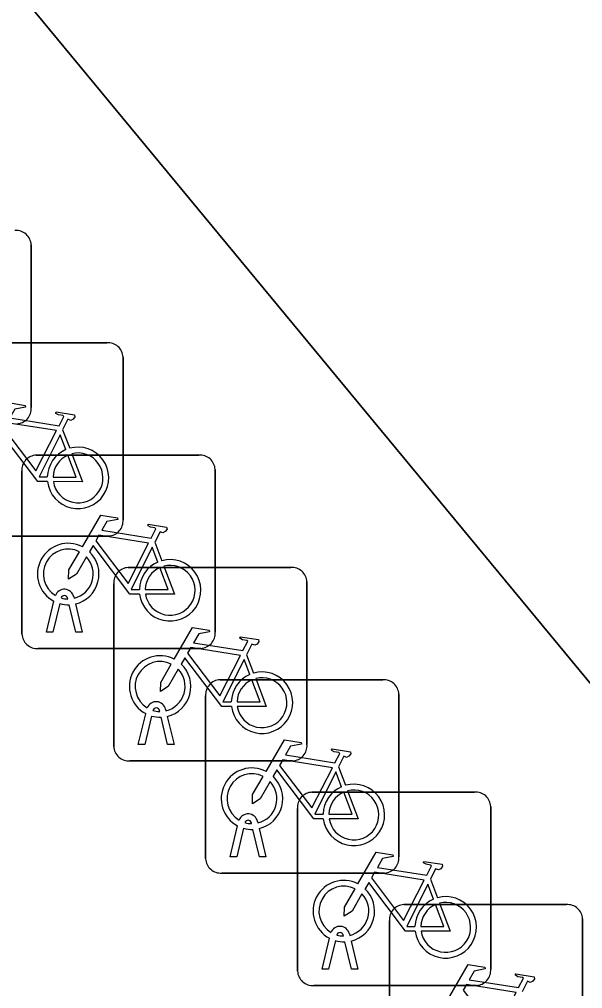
# Model space of a CAD drawing. Extents: x 161087 to 161926, y 382572 to 383873.
# Drawn here: x 161527.4 to 161530.31, y 383473.25 to 383478.26 of the extents above; entities that cross this region are included whole.
import ezdxf

# ---------------------------------------------------------------- set-up
doc = ezdxf.new("R2010")
doc.units = 0
for name, color, linetype in [('IMGEO_Fietsenrek', 7, 'Continuous'), ('IMGEO_Pand', 7, 'Continuous'), ('IMGEO_Voetpad_open', 7, 'Continuous')]:
    doc.layers.add(name, color=color, linetype=linetype)

msp = doc.modelspace()

# ---------------------------------------------------------------- linework, layer by layer
at = {"layer": 'IMGEO_Fietsenrek'}
for p, q in [((161527.4575, 383477.0941), (161527.4575, 383476.2532)), ((161527.4575, 383476.2532), (161527.4575, 383477.0941)), ((161527.0079, 383476.5885), (161527.8488, 383476.5885)), ((161527.8488, 383476.5885), (161527.0079, 383476.5885)), ((161527.9325, 383476.5141), (161527.9325, 383475.6732)), ((161527.9325, 383475.6732), (161527.9325, 383476.5141)), ((161527.6202, 383476.1382), (161527.6565, 383476.043)), ((161527.4839, 383476.0075), (161528.3248, 383476.0075)), ((161528.3248, 383476.0075), (161527.4839, 383476.0075)), ((161527.4095, 383475.0829), (161527.4095, 383475.9238)), ((161527.4095, 383475.9238), (161527.4095, 383475.0829)), ((161528.4085, 383475.9331), (161528.4085, 383475.0922)), ((161528.4085, 383475.0922), (161528.4085, 383475.9331)), ((161527.8581, 383475.5895), (161527.0172, 383475.5895)), ((161527.0172, 383475.5895), (161527.8581, 383475.5895)), ((161528.0962, 383475.5572), (161528.1325, 383475.462)), ((161527.9589, 383475.4265), (161528.7998, 383475.4265)), ((161528.7998, 383475.4265), (161527.9589, 383475.4265)), ((161527.8845, 383474.5019), (161527.8845, 383475.3428)), ((161527.8845, 383475.3428), (161527.8845, 383474.5019)), ((161528.8835, 383475.3521), (161528.8835, 383474.5112)), ((161528.8835, 383474.5112), (161528.8835, 383475.3521)), ((161527.6469, 383475.2639), (161527.6459, 383475.2682)), ((161527.6776, 383475.2754), (161527.6794, 383475.2675)), ((161527.5365, 383475.0923), (161527.5748, 383475.2523)), ((161527.6052, 383475.2401), (161527.5699, 383475.0923)), ((161527.688, 383475.0923), (161527.6541, 383475.234)), ((161527.6864, 383475.2383), (161527.7214, 383475.0923)), ((161527.5699, 383475.0923), (161527.5365, 383475.0923)), ((161527.7214, 383475.0923), (161527.688, 383475.0923)), ((161528.3341, 383475.0085), (161527.4932, 383475.0085)), ((161527.4932, 383475.0085), (161528.3341, 383475.0085)), ((161528.5712, 383474.9762), (161528.6075, 383474.881)), ((161528.4339, 383474.8465), (161529.2748, 383474.8465)), ((161529.2748, 383474.8465), (161528.4339, 383474.8465)), ((161528.3595, 383473.9219), (161528.3595, 383474.7628)), ((161528.3595, 383474.7628), (161528.3595, 383473.9219)), ((161529.3585, 383474.7721), (161529.3585, 383473.9312)), ((161529.3585, 383473.9312), (161529.3585, 383474.7721)), ((161528.0115, 383474.5113), (161528.0498, 383474.6713)), ((161528.0802, 383474.6591), (161528.0449, 383474.5113)), ((161528.1219, 383474.6829), (161528.1209, 383474.6872)), ((161528.1526, 383474.6944), (161528.1544, 383474.6865)), ((161528.163, 383474.5113), (161528.1291, 383474.653)), ((161528.1614, 383474.6573), (161528.1964, 383474.5113)), ((161528.0449, 383474.5113), (161528.0115, 383474.5113)), ((161528.1964, 383474.5113), (161528.163, 383474.5113)), ((161528.8091, 383474.4275), (161527.9682, 383474.4275)), ((161527.9682, 383474.4275), (161528.8091, 383474.4275)), ((161529.0462, 383474.3962), (161529.0825, 383474.301)), ((161528.9089, 383474.2655), (161529.7498, 383474.2655)), ((161529.7498, 383474.2655), (161528.9089, 383474.2655)), ((161528.8345, 383473.3409), (161528.8345, 383474.1818)), ((161528.8345, 383474.1818), (161528.8345, 383473.3409)), ((161529.8335, 383474.1911), (161529.8335, 383473.3502)), ((161529.8335, 383473.3502), (161529.8335, 383474.1911)), ((161528.5969, 383474.1029), (161528.5959, 383474.1072)), ((161528.6276, 383474.1144), (161528.6294, 383474.1065)), ((161528.4865, 383473.9313), (161528.5248, 383474.0913)), ((161528.5552, 383474.0791), (161528.5199, 383473.9313)), ((161528.638, 383473.9313), (161528.6041, 383474.073)), ((161528.6364, 383474.0773), (161528.6714, 383473.9313)), ((161528.5199, 383473.9313), (161528.4865, 383473.9313)), ((161528.6714, 383473.9313), (161528.638, 383473.9313)), ((161529.2841, 383473.8475), (161528.4432, 383473.8475)), ((161528.4432, 383473.8475), (161529.2841, 383473.8475)), ((161529.5212, 383473.8152), (161529.5575, 383473.72)), ((161529.3839, 383473.6845), (161530.2248, 383473.6845)), ((161530.2248, 383473.6845), (161529.3839, 383473.6845)), ((161530.3085, 383473.6101), (161530.3085, 383472.7692)), ((161530.3085, 383472.7692), (161530.3085, 383473.6101)), ((161529.3095, 383472.7599), (161529.3095, 383473.6008)), ((161529.3095, 383473.6008), (161529.3095, 383472.7599)), ((161528.9615, 383473.3503), (161528.9998, 383473.5103)), ((161529.0719, 383473.5219), (161529.0709, 383473.5262)), ((161529.1026, 383473.5334), (161529.1044, 383473.5255)), ((161529.0302, 383473.4981), (161528.9949, 383473.3503)), ((161529.113, 383473.3503), (161529.0791, 383473.492)), ((161529.1114, 383473.4963), (161529.1464, 383473.3503)), ((161528.9949, 383473.3503), (161528.9615, 383473.3503)), ((161529.1464, 383473.3503), (161529.113, 383473.3503)), ((161529.7591, 383473.2665), (161528.9182, 383473.2665)), ((161528.9182, 383473.2665), (161529.7591, 383473.2665))]:
    msp.add_line(p, q, dxfattribs=at)
for points in [[(161527.2461, 383476.1152), (161527.3408, 383476.2787), (161527.427, 383476.2649), (161527.4287, 383476.2562), (161527.3726, 383476.2453), (161527.3464, 383476.2), (161527.6016, 383476.1592)], [(161527.6016, 383476.1592), (161527.6266, 383476.208), (161527.6215, 383476.212), (161527.5983, 383476.2157), (161527.5856, 383476.2232), (161527.5846, 383476.2263), (161527.5868, 383476.2309), (161527.6816, 383476.2158), (161527.6839, 383476.2055), (161527.6745, 383476.1931), (161527.6621, 383476.1867), (161527.6476, 383476.1929), (161527.6202, 383476.1382)], [(161527.5887, 383476.134), (161527.3319, 383476.175), (161527.3152, 383476.1462), (161527.4822, 383475.9259), (161527.5887, 383476.134)], [(161527.5418, 383475.8705), (161527.4921, 383475.8706), (161527.3014, 383476.1223), (161527.2824, 383476.0895)], [(161527.6367, 383476.036), (161527.6074, 383476.1128), (161527.498, 383475.8947), (161527.5407, 383475.8946)], [(161527.6672, 383476.0148), (161527.7222, 383475.8702), (161527.5721, 383475.8705)], [(161527.5707, 383475.8945), (161527.6906, 383475.8943), (161527.6474, 383476.0079)], [(161527.7221, 383475.5342), (161527.8168, 383475.6977), (161527.903, 383475.6839), (161527.9047, 383475.6752), (161527.8486, 383475.6643), (161527.8224, 383475.619), (161528.0776, 383475.5782)], [(161528.0776, 383475.5782), (161528.1026, 383475.627), (161528.0975, 383475.631), (161528.0743, 383475.6347), (161528.0616, 383475.6422), (161528.0606, 383475.6453), (161528.0628, 383475.6499), (161528.1576, 383475.6348), (161528.1599, 383475.6245), (161528.1505, 383475.6121), (161528.1381, 383475.6057), (161528.1236, 383475.6119), (161528.0962, 383475.5572)], [(161528.0647, 383475.553), (161527.8079, 383475.594), (161527.7912, 383475.5652), (161527.9582, 383475.3449), (161528.0647, 383475.553)], [(161528.0178, 383475.2895), (161527.9681, 383475.2896), (161527.7774, 383475.5413), (161527.7584, 383475.5085)], [(161528.1127, 383475.455), (161528.0834, 383475.5318), (161527.974, 383475.3137), (161528.0167, 383475.3136)], [(161527.7428, 383475.4817), (161527.6912, 383475.3925), (161527.6513, 383475.3665), (161527.6525, 383475.414), (161527.707, 383475.5082)], [(161528.0467, 383475.3135), (161528.1666, 383475.3133), (161528.1234, 383475.4269)], [(161528.1432, 383475.4338), (161528.1982, 383475.2892), (161528.0481, 383475.2895)], [(161528.1971, 383474.9532), (161528.2918, 383475.1167), (161528.378, 383475.1029), (161528.3797, 383475.0942), (161528.3236, 383475.0833), (161528.2974, 383475.038), (161528.5526, 383474.9972)], [(161528.5526, 383474.9972), (161528.5776, 383475.046), (161528.5725, 383475.05), (161528.5493, 383475.0537), (161528.5366, 383475.0612), (161528.5356, 383475.0643), (161528.5378, 383475.0689), (161528.6326, 383475.0538), (161528.6349, 383475.0435), (161528.6255, 383475.0311), (161528.6131, 383475.0247), (161528.5986, 383475.0309), (161528.5712, 383474.9762)], [(161528.5397, 383474.972), (161528.2829, 383475.013), (161528.2662, 383474.9842), (161528.4332, 383474.7639), (161528.5397, 383474.972)], [(161528.4928, 383474.7085), (161528.4431, 383474.7086), (161528.2524, 383474.9603), (161528.2334, 383474.9275)], [(161528.2178, 383474.9007), (161528.1662, 383474.8115), (161528.1263, 383474.7855), (161528.1275, 383474.833), (161528.182, 383474.9272)], [(161528.5877, 383474.874), (161528.5584, 383474.9508), (161528.449, 383474.7327), (161528.4917, 383474.7326)], [(161528.5217, 383474.7325), (161528.6416, 383474.7323), (161528.5984, 383474.8459)], [(161528.6182, 383474.8528), (161528.6732, 383474.7082), (161528.5231, 383474.7085)], [(161528.6721, 383474.3732), (161528.7668, 383474.5367), (161528.853, 383474.5229), (161528.8547, 383474.5142), (161528.7986, 383474.5033), (161528.7724, 383474.458), (161529.0276, 383474.4172)], [(161529.0276, 383474.4172), (161529.0526, 383474.466), (161529.0475, 383474.47), (161529.0243, 383474.4737), (161529.0116, 383474.4812), (161529.0106, 383474.4843), (161529.0128, 383474.4889), (161529.1076, 383474.4738), (161529.1099, 383474.4635), (161529.1005, 383474.4511), (161529.0881, 383474.4447), (161529.0736, 383474.4509), (161529.0462, 383474.3962)], [(161529.0147, 383474.392), (161528.7579, 383474.433), (161528.7412, 383474.4042), (161528.9082, 383474.1839), (161529.0147, 383474.392)], [(161528.9678, 383474.1285), (161528.9181, 383474.1286), (161528.7274, 383474.3803), (161528.7084, 383474.3475)], [(161529.0627, 383474.294), (161529.0334, 383474.3708), (161528.924, 383474.1527), (161528.9667, 383474.1526)], [(161528.6928, 383474.3207), (161528.6412, 383474.2315), (161528.6013, 383474.2055), (161528.6025, 383474.253), (161528.657, 383474.3472)], [(161528.9967, 383474.1525), (161529.1166, 383474.1523), (161529.0734, 383474.2659)], [(161529.0932, 383474.2728), (161529.1482, 383474.1282), (161528.9981, 383474.1285)], [(161529.1471, 383473.7922), (161529.2418, 383473.9557), (161529.328, 383473.9419), (161529.3297, 383473.9332), (161529.2736, 383473.9223), (161529.2474, 383473.877), (161529.5026, 383473.8362)], [(161529.5026, 383473.8362), (161529.5276, 383473.885), (161529.5225, 383473.889), (161529.4993, 383473.8927), (161529.4866, 383473.9002), (161529.4856, 383473.9033), (161529.4878, 383473.9079), (161529.5826, 383473.8928), (161529.5849, 383473.8825), (161529.5755, 383473.8701), (161529.5631, 383473.8637), (161529.5486, 383473.8699), (161529.5212, 383473.8152)], [(161529.4897, 383473.811), (161529.2329, 383473.852), (161529.2162, 383473.8232), (161529.3832, 383473.6029), (161529.4897, 383473.811)], [(161529.1678, 383473.7397), (161529.1162, 383473.6505), (161529.0763, 383473.6245), (161529.0775, 383473.672), (161529.132, 383473.7662)], [(161529.4428, 383473.5475), (161529.3931, 383473.5476), (161529.2024, 383473.7993), (161529.1834, 383473.7665)], [(161529.5377, 383473.713), (161529.5084, 383473.7898), (161529.399, 383473.5717), (161529.4417, 383473.5716)], [(161529.4717, 383473.5715), (161529.5916, 383473.5713), (161529.5484, 383473.6849)], [(161529.5682, 383473.6918), (161529.6232, 383473.5472), (161529.4731, 383473.5475)], [(161529.6221, 383473.2112), (161529.7168, 383473.3747), (161529.803, 383473.3609), (161529.8047, 383473.3522), (161529.7486, 383473.3413), (161529.7224, 383473.296), (161529.9776, 383473.2552)], [(161529.9776, 383473.2552), (161530.0026, 383473.304), (161529.9975, 383473.308), (161529.9743, 383473.3117), (161529.9616, 383473.3192), (161529.9606, 383473.3223), (161529.9628, 383473.3269), (161530.0576, 383473.3118), (161530.0599, 383473.3015), (161530.0505, 383473.2891), (161530.0381, 383473.2827), (161530.0236, 383473.2889), (161529.9962, 383473.2342)], [(161529.9647, 383473.23), (161529.7079, 383473.271), (161529.6912, 383473.2422), (161529.8582, 383473.0219), (161529.9647, 383473.23)]]:
    msp.add_lwpolyline(points, dxfattribs=at)
for centre, radius, start, end in [((161527.3796, 383477.0908), 0.0779, 2.4484, 94.2845), ((161527.3796, 383477.0908), 0.0779, 2.4484, 94.2845), ((161527.8546, 383476.5108), 0.0779, 2.4484, 94.2845), ((161527.8546, 383476.5108), 0.0779, 2.4484, 94.2845), ((161527.3798, 383476.2474), 0.0779, 272.4484, 4.2845), ((161527.3798, 383476.2474), 0.0779, 272.4484, 4.2845), ((161527.6997, 383475.8899), 0.159, 113.3408, 178.3217), ((161527.6997, 383475.8899), 0.159, 187.0065, 105.7708), ((161527.6997, 383475.8899), 0.129, 188.6715, 104.5883), ((161527.4872, 383475.9296), 0.0779, 92.4484, 184.2845), ((161527.4872, 383475.9296), 0.0779, 92.4484, 184.2845), ((161527.6997, 383475.8899), 0.129, 113.923, 177.9556), ((161528.3306, 383475.9298), 0.0779, 2.4484, 94.2845), ((161528.3306, 383475.9298), 0.0779, 2.4484, 94.2845), ((161527.8548, 383475.6674), 0.0779, 272.4484, 4.2845), ((161527.8548, 383475.6674), 0.0779, 272.4484, 4.2845), ((161527.6491, 383475.3929), 0.159, 62.6766, 242.1369), ((161527.6491, 383475.3929), 0.129, 63.3192, 238.903), ((161527.6491, 383475.3929), 0.129, 283.6043, 43.4302), ((161527.6491, 383475.3929), 0.159, 283.5766, 46.6042), ((161528.1757, 383475.3089), 0.159, 187.0065, 105.7708), ((161527.9622, 383475.3486), 0.0779, 92.4484, 184.2845), ((161527.9622, 383475.3486), 0.0779, 92.4484, 184.2845), ((161528.1757, 383475.3089), 0.159, 113.3408, 178.3217), ((161528.1757, 383475.3089), 0.129, 113.923, 177.9556), ((161528.1757, 383475.3089), 0.129, 188.6715, 104.5883), ((161528.8056, 383475.3488), 0.0779, 2.4484, 94.2845), ((161528.8056, 383475.3488), 0.0779, 2.4484, 94.2845), ((161527.6289, 383475.2643), 0.0499, 12.8025, 158.6934), ((161527.6289, 383475.2643), 0.0174, 12.8025, 163.4502), ((161527.6491, 383475.3929), 0.129, 253.415, 269.0204), ((161527.6491, 383475.3929), 0.159, 253.9967, 271.7867), ((161527.4874, 383475.0862), 0.0779, 182.4484, 274.2845), ((161527.4874, 383475.0862), 0.0779, 182.4484, 274.2845), ((161528.3308, 383475.0864), 0.0779, 272.4484, 4.2845), ((161528.3308, 383475.0864), 0.0779, 272.4484, 4.2845), ((161528.1241, 383474.8119), 0.159, 62.6766, 242.1369), ((161528.1241, 383474.8119), 0.129, 63.3192, 238.903), ((161528.1241, 383474.8119), 0.159, 283.5766, 46.6042), ((161528.1241, 383474.8119), 0.129, 283.6043, 43.4302), ((161528.6507, 383474.7279), 0.159, 113.3408, 178.3217), ((161528.6507, 383474.7279), 0.159, 187.0065, 105.7708), ((161528.4372, 383474.7686), 0.0779, 92.4484, 184.2845), ((161528.4372, 383474.7686), 0.0779, 92.4484, 184.2845), ((161528.6507, 383474.7279), 0.129, 113.923, 177.9556), ((161528.6507, 383474.7279), 0.129, 188.6715, 104.5883), ((161529.2806, 383474.7688), 0.0779, 2.4484, 94.2845), ((161529.2806, 383474.7688), 0.0779, 2.4484, 94.2845), ((161528.1039, 383474.6833), 0.0499, 12.8025, 158.6934), ((161528.1241, 383474.8119), 0.159, 253.9967, 271.7867), ((161528.1039, 383474.6833), 0.0174, 12.8025, 163.4502), ((161528.1241, 383474.8119), 0.129, 253.415, 269.0204), ((161528.8058, 383474.5054), 0.0779, 272.4484, 4.2845), ((161528.8058, 383474.5054), 0.0779, 272.4484, 4.2845), ((161527.9624, 383474.5052), 0.0779, 182.4484, 274.2845), ((161527.9624, 383474.5052), 0.0779, 182.4484, 274.2845), ((161528.5991, 383474.2319), 0.159, 62.6766, 242.1369), ((161528.5991, 383474.2319), 0.129, 63.3192, 238.903), ((161528.5991, 383474.2319), 0.129, 283.6043, 43.4302), ((161528.5991, 383474.2319), 0.159, 283.5766, 46.6042), ((161528.9122, 383474.1876), 0.0779, 92.4484, 184.2845), ((161528.9122, 383474.1876), 0.0779, 92.4484, 184.2845), ((161529.1257, 383474.1479), 0.159, 113.3408, 178.3217), ((161529.1257, 383474.1479), 0.159, 187.0065, 105.7708), ((161529.1257, 383474.1479), 0.129, 113.923, 177.9556), ((161529.1257, 383474.1479), 0.129, 188.6715, 104.5883), ((161529.7556, 383474.1878), 0.0779, 2.4484, 94.2845), ((161529.7556, 383474.1878), 0.0779, 2.4484, 94.2845), ((161528.5789, 383474.1033), 0.0499, 12.8025, 158.6934), ((161528.5789, 383474.1033), 0.0174, 12.8025, 163.4502), ((161528.5991, 383474.2319), 0.129, 253.415, 269.0204), ((161528.5991, 383474.2319), 0.159, 253.9967, 271.7867), ((161528.4374, 383473.9252), 0.0779, 182.4484, 274.2845), ((161528.4374, 383473.9252), 0.0779, 182.4484, 274.2845), ((161529.2808, 383473.9254), 0.0779, 272.4484, 4.2845), ((161529.2808, 383473.9254), 0.0779, 272.4484, 4.2845), ((161529.0741, 383473.6509), 0.159, 62.6766, 242.1369), ((161529.0741, 383473.6509), 0.129, 63.3192, 238.903), ((161529.0741, 383473.6509), 0.159, 283.5766, 46.6042), ((161529.0741, 383473.6509), 0.129, 283.6043, 43.4302), ((161529.6007, 383473.5669), 0.159, 113.3408, 178.3217), ((161529.6007, 383473.5669), 0.159, 187.0065, 105.7708), ((161529.3872, 383473.6066), 0.0779, 92.4484, 184.2845), ((161529.3872, 383473.6066), 0.0779, 92.4484, 184.2845), ((161529.6007, 383473.5669), 0.129, 113.923, 177.9556), ((161529.6007, 383473.5669), 0.129, 188.6715, 104.5883), ((161530.2306, 383473.6068), 0.0779, 2.4484, 94.2845), ((161530.2306, 383473.6068), 0.0779, 2.4484, 94.2845), ((161529.0539, 383473.5223), 0.0499, 12.8025, 158.6934), ((161529.0539, 383473.5223), 0.0174, 12.8025, 163.4502), ((161529.0741, 383473.6509), 0.129, 253.415, 269.0204), ((161529.0741, 383473.6509), 0.159, 253.9967, 271.7867), ((161528.9124, 383473.3442), 0.0779, 182.4484, 274.2845), ((161528.9124, 383473.3442), 0.0779, 182.4484, 274.2845), ((161529.7558, 383473.3444), 0.0779, 272.4484, 4.2845), ((161529.7558, 383473.3444), 0.0779, 272.4484, 4.2845)]:
    msp.add_arc(centre, radius, start, end, dxfattribs=at)
at = {"layer": 'IMGEO_Pand'}
msp.add_lwpolyline([(161493.397, 383521.584), (161492.675, 383520.278), (161500, 383511.461), (161509.522, 383500), (161541.096, 383461.838), (161557.43, 383470.846), (161557.473, 383470.748), (161557.669, 383470.856), (161554.853, 383475.972), (161570.07, 383488.877), (161563.944, 383496.31), (161560.903, 383500), (161556.879, 383504.885), (161556.612, 383504.667), (161547.632, 383497.333), (161545.432, 383500), (161544.198, 383501.497), (161540.08, 383506.491), (161537.548, 383504.386), (161520.876, 383524.441)], dxfattribs=at)
at = {"layer": 'IMGEO_Voetpad_open'}
msp.add_lwpolyline([(161507.964, 383479.729), (161513.975, 383483.021), (161517.826, 383475.99), (161520.129, 383471.958), (161521.943, 383472.841), (161523.401, 383470.567), (161521.601, 383469.406), (161523.023, 383467.055), (161525.184, 383468.369), (161528.945, 383462.307), (161526.524, 383460.8), (161529.145, 383455.976), (161529.007, 383455.871), (161529.156, 383455.581), (161541.096, 383461.838), (161509.522, 383500)], dxfattribs=at)

doc.saveas('drawing.dxf')
